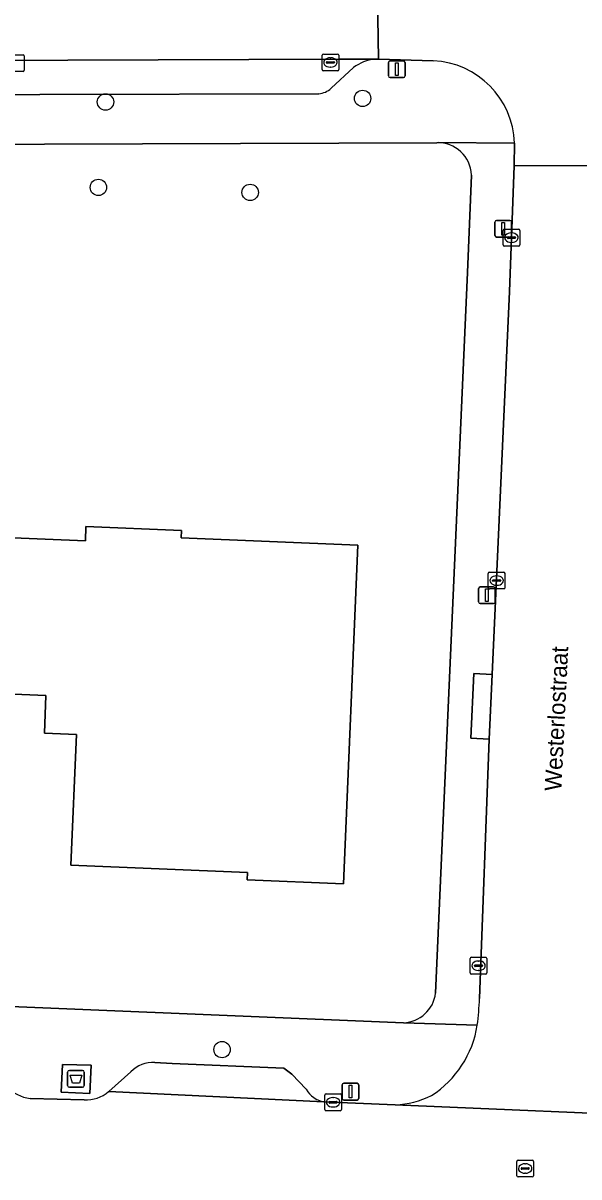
# Model space of a CAD drawing. Extents: x 160732 to 162107, y 387428 to 388479.
# Drawn here: x 161527 to 161560.2, y 388010.6 to 388079.4 of the extents above; entities that cross this region are included whole.
import ezdxf

# ---------------------------------------------------------------- set-up
doc = ezdxf.new("R2010")
doc.units = 0
for name, color, linetype in [('IMGEO_Afval_apart_plaats', 7, 'Continuous'), ('IMGEO_Boom', 7, 'Continuous'), ('IMGEO_Erf', 7, 'Continuous'), ('IMGEO_Kolk', 7, 'Continuous'), ('IMGEO_Lichtmast', 7, 'Continuous'), ('IMGEO_Openbare_ruimte_label', 7, 'Continuous'), ('IMGEO_Pand', 7, 'Continuous'), ('IMGEO_Parkeervlak_open', 7, 'Continuous'), ('IMGEO_Rijbaan_lokaal_open', 7, 'Continuous'), ('IMGEO_Rioolput', 7, 'Continuous'), ('IMGEO_Voetpad_gesloten', 7, 'Continuous'), ('IMGEO_Voetpad_open', 7, 'Continuous')]:
    doc.layers.add(name, color=color, linetype=linetype)

msp = doc.modelspace()

# ---------------------------------------------------------------- linework, layer by layer
at = {"layer": 'IMGEO_Afval_apart_plaats'}
for p, q in [((161529.791, 388016.973), (161530.581, 388016.973)), ((161530.581, 388016.973), (161529.791, 388016.973)), ((161529.691, 388016.073), (161529.691, 388016.873)), ((161529.691, 388016.873), (161529.691, 388016.073)), ((161530.681, 388016.873), (161530.681, 388016.073)), ((161530.681, 388016.073), (161530.681, 388016.873)), ((161530.581, 388015.973), (161529.791, 388015.973)), ((161529.791, 388015.973), (161530.581, 388015.973))]:
    msp.add_line(p, q, dxfattribs=at)
msp.add_lwpolyline([(161529.834, 388016.687), (161530.538, 388016.687), (161530.389, 388016.217), (161529.983, 388016.217), (161529.834, 388016.687)], dxfattribs=at)
for centre, start, end in [((161529.791, 388016.873), 90, 180), ((161529.791, 388016.873), 90, 180), ((161530.581, 388016.873), 0, 90), ((161530.581, 388016.873), 360, 90), ((161529.791, 388016.073), 180, 270), ((161529.791, 388016.073), 180, 270), ((161530.581, 388016.073), 270, 0), ((161530.581, 388016.073), 270, 0)]:
    msp.add_arc(centre, 0.1, start, end, dxfattribs=at)
at = {"layer": 'IMGEO_Boom'}
for centre in [(161547.274, 388074.863), (161531.947, 388074.652), (161531.524, 388069.562), (161540.571, 388069.265), (161538.896, 388018.211)]:
    msp.add_circle(centre, 0.489, dxfattribs=at)
at = {"layer": 'IMGEO_Erf'}
for points in [[(161551.69, 388072.226), (161510.745, 388072.084), (161453.815, 388072.021), (161436.841, 388072.263)], [(161553.52, 388064.498), (161553.771, 388070.301)], [(161551.628, 388021.563), (161553.52, 388064.498)], [(161500, 388049.78), (161530.747, 388048.503), (161530.782, 388049.358), (161536.475, 388049.122), (161536.457, 388048.701), (161546.984, 388048.264), (161546.145, 388028.08), (161540.401, 388028.319), (161540.42, 388028.767), (161529.887, 388029.204), (161530.21, 388036.982), (161528.304, 388037.061), (161528.397, 388039.306), (161502.558, 388040.38)], [(161435.699, 388024.509), (161440.885, 388024.31), (161500, 388021.862), (161549.709, 388019.812)]]:
    msp.add_lwpolyline(points, dxfattribs=at)
for centre, radius, start, end in [((161551.754, 388070.207), 2.02, 2.65401, 91.80611), ((161549.629, 388021.826), 2.016, 272.26163, 352.49642)]:
    msp.add_arc(centre, radius, start, end, dxfattribs=at)
at = {"layer": 'IMGEO_Kolk'}
for p, q in [((161526.18, 388077.467), (161527.032, 388077.467)), ((161527.106, 388077.393), (161527.106, 388076.541)), ((161544.859, 388076.582), (161544.859, 388077.434)), ((161544.934, 388077.508), (161545.786, 388077.508)), ((161545.86, 388077.434), (161545.86, 388076.582)), ((161545.118, 388077.002), (161545.118, 388077.014)), ((161545.556, 388076.965), (161545.158, 388076.965)), ((161545.161, 388077.051), (161545.559, 388077.051)), ((161545.37, 388076.728), (161545.345, 388076.728)), ((161545.347, 388077.288), (161545.372, 388077.288)), ((161545.602, 388077.014), (161545.602, 388077.002)), ((161527.032, 388076.467), (161526.18, 388076.467)), ((161545.786, 388076.508), (161544.934, 388076.508)), ((161555.724, 388067.069), (161556.576, 388067.069)), ((161555.649, 388066.143), (161555.649, 388066.995)), ((161555.908, 388066.563), (161555.908, 388066.575)), ((161556.346, 388066.526), (161555.948, 388066.526)), ((161555.951, 388066.612), (161556.349, 388066.612)), ((161556.137, 388066.849), (161556.162, 388066.849)), ((161556.392, 388066.575), (161556.392, 388066.563)), ((161556.65, 388066.995), (161556.65, 388066.143)), ((161556.576, 388066.069), (161555.724, 388066.069)), ((161556.16, 388066.289), (161556.135, 388066.289)), ((161554.762, 388045.718), (161554.762, 388046.57)), ((161554.837, 388046.644), (161555.689, 388046.644)), ((161555.763, 388046.57), (161555.763, 388045.718)), ((161555.021, 388046.138), (161555.021, 388046.15)), ((161555.459, 388046.101), (161555.061, 388046.101)), ((161555.064, 388046.187), (161555.462, 388046.187)), ((161555.273, 388045.864), (161555.248, 388045.864)), ((161555.25, 388046.424), (161555.275, 388046.424)), ((161555.505, 388046.15), (161555.505, 388046.138)), ((161555.689, 388045.644), (161554.837, 388045.644)), ((161553.686, 388022.781), (161553.686, 388023.633)), ((161553.761, 388023.707), (161554.613, 388023.707)), ((161553.945, 388023.201), (161553.945, 388023.213)), ((161554.383, 388023.164), (161553.985, 388023.164)), ((161553.988, 388023.25), (161554.386, 388023.25)), ((161554.174, 388023.487), (161554.199, 388023.487)), ((161554.429, 388023.213), (161554.429, 388023.201)), ((161554.687, 388023.633), (161554.687, 388022.781)), ((161554.613, 388022.707), (161553.761, 388022.707)), ((161554.197, 388022.927), (161554.172, 388022.927)), ((161545.093, 388015.571), (161545.945, 388015.571)), ((161545.018, 388014.645), (161545.018, 388015.497)), ((161545.277, 388015.065), (161545.277, 388015.077)), ((161545.715, 388015.028), (161545.317, 388015.028)), ((161545.32, 388015.114), (161545.718, 388015.114)), ((161545.506, 388015.351), (161545.531, 388015.351)), ((161545.761, 388015.077), (161545.761, 388015.065)), ((161546.019, 388015.497), (161546.019, 388014.645)), ((161545.945, 388014.571), (161545.093, 388014.571)), ((161545.529, 388014.791), (161545.504, 388014.791))]:
    msp.add_line(p, q, dxfattribs=at)
for points in [[(161526.18, 388077.467), (161527.032, 388077.467)], [(161527.106, 388077.393), (161527.106, 388076.541)], [(161544.859, 388076.582), (161544.859, 388077.434)], [(161544.934, 388077.508), (161545.786, 388077.508)], [(161545.86, 388077.434), (161545.86, 388076.582)], [(161527.032, 388076.467), (161526.18, 388076.467)], [(161545.786, 388076.508), (161544.934, 388076.508)], [(161555.724, 388067.069), (161556.576, 388067.069)], [(161555.649, 388066.143), (161555.649, 388066.995)], [(161556.65, 388066.995), (161556.65, 388066.143)], [(161556.576, 388066.069), (161555.724, 388066.069)], [(161554.762, 388045.718), (161554.762, 388046.57)], [(161554.837, 388046.644), (161555.689, 388046.644)], [(161555.763, 388046.57), (161555.763, 388045.718)], [(161555.689, 388045.644), (161554.837, 388045.644)], [(161553.686, 388022.781), (161553.686, 388023.633)], [(161553.761, 388023.707), (161554.613, 388023.707)], [(161554.687, 388023.633), (161554.687, 388022.781)], [(161554.613, 388022.707), (161553.761, 388022.707)], [(161545.093, 388015.571), (161545.945, 388015.571)], [(161545.018, 388014.645), (161545.018, 388015.497)], [(161546.019, 388015.497), (161546.019, 388014.645)], [(161545.945, 388014.571), (161545.093, 388014.571)]]:
    msp.add_lwpolyline(points, dxfattribs=at)
for centre, radius, start, end in [((161527.03, 388077.391), 0.0765, 1.55205, 88.44795), ((161527.03, 388077.391), 0.0765, 1.55205, 88.44795), ((161544.936, 388077.432), 0.0765, 91.55205, 178.44795), ((161544.936, 388077.432), 0.0765, 91.55205, 178.44795), ((161545.784, 388077.432), 0.0765, 1.55205, 88.44795), ((161545.784, 388077.432), 0.0765, 1.55205, 88.44795), ((161545.158, 388077.011), 0.0403, 85.87752, 175.75265), ((161545.155, 388077.001), 0.0366, 178.93798, 274.71019), ((161545.559, 388077.008), 0.043, 264.86636, 352.45326), ((161545.563, 388077.013), 0.0386, 1.73085, 96.63898), ((161527.03, 388076.543), 0.0765, 271.55205, 358.44795), ((161527.03, 388076.543), 0.0765, 271.55205, 358.44795), ((161544.936, 388076.584), 0.0765, 181.55205, 268.44795), ((161544.936, 388076.584), 0.0765, 181.55205, 268.44795), ((161545.784, 388076.584), 0.0765, 271.55205, 358.44795), ((161545.784, 388076.584), 0.0765, 271.55205, 358.44795), ((161555.726, 388066.993), 0.0765, 91.55205, 178.44795), ((161555.726, 388066.993), 0.0765, 91.55205, 178.44795), ((161556.574, 388066.993), 0.0765, 1.55205, 88.44795), ((161556.574, 388066.993), 0.0765, 1.55205, 88.44795), ((161555.948, 388066.572), 0.0403, 85.87752, 175.75265), ((161555.945, 388066.562), 0.0366, 178.93798, 274.71019), ((161556.349, 388066.569), 0.043, 264.86636, 352.45326), ((161556.353, 388066.574), 0.0386, 1.73085, 96.63898), ((161555.726, 388066.145), 0.0765, 181.55205, 268.44795), ((161555.726, 388066.145), 0.0765, 181.55205, 268.44795), ((161556.574, 388066.145), 0.0765, 271.55205, 358.44795), ((161556.574, 388066.145), 0.0765, 271.55205, 358.44795), ((161554.839, 388046.568), 0.0765, 91.55205, 178.44795), ((161554.839, 388046.568), 0.0765, 91.55205, 178.44795), ((161555.687, 388046.568), 0.0765, 1.55205, 88.44795), ((161555.687, 388046.568), 0.0765, 1.55205, 88.44795), ((161555.061, 388046.147), 0.0403, 85.87752, 175.75265), ((161555.058, 388046.137), 0.0366, 178.93798, 274.71019), ((161555.462, 388046.144), 0.043, 264.86636, 352.45326), ((161555.466, 388046.149), 0.0386, 1.73085, 96.63898), ((161554.839, 388045.72), 0.0765, 181.55205, 268.44795), ((161554.839, 388045.72), 0.0765, 181.55205, 268.44795), ((161555.687, 388045.72), 0.0765, 271.55205, 358.44795), ((161555.687, 388045.72), 0.0765, 271.55205, 358.44795), ((161553.763, 388023.631), 0.0765, 91.55205, 178.44795), ((161553.763, 388023.631), 0.0765, 91.55205, 178.44795), ((161553.985, 388023.21), 0.0403, 85.87752, 175.75265), ((161553.982, 388023.2), 0.0366, 178.93798, 274.71019), ((161554.386, 388023.207), 0.043, 264.86636, 352.45326), ((161554.39, 388023.212), 0.0386, 1.73085, 96.63898), ((161554.611, 388023.631), 0.0765, 1.55205, 88.44795), ((161554.611, 388023.631), 0.0765, 1.55205, 88.44795), ((161553.763, 388022.783), 0.0765, 181.55205, 268.44795), ((161553.763, 388022.783), 0.0765, 181.55205, 268.44795), ((161554.611, 388022.783), 0.0765, 271.55205, 358.44795), ((161554.611, 388022.783), 0.0765, 271.55205, 358.44795), ((161545.095, 388015.495), 0.0765, 91.55205, 178.44795), ((161545.095, 388015.495), 0.0765, 91.55205, 178.44795), ((161545.943, 388015.495), 0.0765, 1.55205, 88.44795), ((161545.943, 388015.495), 0.0765, 1.55205, 88.44795), ((161545.317, 388015.074), 0.0403, 85.87752, 175.75265), ((161545.314, 388015.064), 0.0366, 178.93798, 274.71019), ((161545.718, 388015.071), 0.043, 264.86636, 352.45326), ((161545.722, 388015.076), 0.0386, 1.73085, 96.63898), ((161545.095, 388014.647), 0.0765, 181.55205, 268.44795), ((161545.095, 388014.647), 0.0765, 181.55205, 268.44795), ((161545.943, 388014.647), 0.0765, 271.55205, 358.44795), ((161545.943, 388014.647), 0.0765, 271.55205, 358.44795)]:
    msp.add_arc(centre, radius, start, end, dxfattribs=at)
for centre, major_axis, ratio, start_param, end_param in [((161545.346, 388077.008), (-0.387, 0.002), 0.722429, 4.712389, 7.853982), ((161545.371, 388077.008), (-0.39, 0.002), 0.717154, 1.570796, 4.712389), ((161556.136, 388066.569), (-0.387, 0.002), 0.722429, 4.712389, 7.853982), ((161556.161, 388066.569), (-0.39, 0.002), 0.717154, 1.570796, 4.712389), ((161555.249, 388046.144), (-0.387, 0.002), 0.722429, 4.712389, 7.853982), ((161555.274, 388046.144), (-0.39, 0.002), 0.717154, 1.570796, 4.712389), ((161554.173, 388023.207), (-0.387, 0.002), 0.722429, 4.712389, 7.853982), ((161554.198, 388023.207), (-0.39, 0.002), 0.717154, 1.570796, 4.712389), ((161545.505, 388015.071), (-0.387, 0.002), 0.722429, 4.712389, 7.853982), ((161545.53, 388015.071), (-0.39, 0.002), 0.717154, 1.570796, 4.712389)]:
    msp.add_ellipse(centre, major_axis=major_axis, ratio=ratio, start_param=start_param, end_param=end_param, dxfattribs=at)
at = {"layer": 'IMGEO_Lichtmast'}
for p, q in [((161548.818, 388076.2), (161548.818, 388077)), ((161548.818, 388077), (161548.818, 388076.2)), ((161548.918, 388077.1), (161549.708, 388077.1)), ((161549.708, 388077.1), (161548.918, 388077.1)), ((161549.808, 388077), (161549.808, 388076.2)), ((161549.808, 388076.2), (161549.808, 388077)), ((161549.708, 388076.1), (161548.918, 388076.1)), ((161548.918, 388076.1), (161549.708, 388076.1)), ((161555.162, 388066.701), (161555.162, 388067.501)), ((161555.162, 388067.501), (161555.162, 388066.701)), ((161555.262, 388067.601), (161556.052, 388067.601)), ((161556.052, 388067.601), (161555.262, 388067.601)), ((161556.152, 388067.501), (161556.152, 388066.701)), ((161556.152, 388066.701), (161556.152, 388067.501)), ((161556.052, 388066.601), (161555.262, 388066.601)), ((161555.262, 388066.601), (161556.052, 388066.601)), ((161554.289, 388045.771), (161555.079, 388045.771)), ((161555.079, 388045.771), (161554.289, 388045.771)), ((161554.189, 388044.871), (161554.189, 388045.671)), ((161554.189, 388045.671), (161554.189, 388044.871)), ((161555.179, 388045.671), (161555.179, 388044.871)), ((161555.179, 388044.871), (161555.179, 388045.671)), ((161555.079, 388044.771), (161554.289, 388044.771)), ((161554.289, 388044.771), (161555.079, 388044.771)), ((161546.053, 388015.307), (161546.053, 388016.107)), ((161546.053, 388016.107), (161546.053, 388015.307)), ((161546.153, 388016.207), (161546.943, 388016.207)), ((161546.943, 388016.207), (161546.153, 388016.207)), ((161547.043, 388016.107), (161547.043, 388015.307)), ((161547.043, 388015.307), (161547.043, 388016.107)), ((161546.943, 388015.207), (161546.153, 388015.207)), ((161546.153, 388015.207), (161546.943, 388015.207))]:
    msp.add_line(p, q, dxfattribs=at)
for points in [[(161549.238, 388076.975), (161549.388, 388076.975), (161549.388, 388076.225), (161549.238, 388076.225), (161549.238, 388076.975)], [(161555.582, 388067.476), (161555.732, 388067.476), (161555.732, 388066.726), (161555.582, 388066.726), (161555.582, 388067.476)], [(161554.609, 388045.646), (161554.759, 388045.646), (161554.759, 388044.896), (161554.609, 388044.896), (161554.609, 388045.646)], [(161546.473, 388016.082), (161546.623, 388016.082), (161546.623, 388015.332), (161546.473, 388015.332), (161546.473, 388016.082)]]:
    msp.add_lwpolyline(points, dxfattribs=at)
for centre, start, end in [((161548.918, 388077), 90, 180), ((161548.918, 388077), 90, 180), ((161549.708, 388077), 0, 90), ((161549.708, 388077), 360, 90), ((161548.918, 388076.2), 180, 270), ((161548.918, 388076.2), 180, 270), ((161549.708, 388076.2), 270, 0), ((161549.708, 388076.2), 270, 0), ((161555.262, 388067.501), 90, 180), ((161555.262, 388067.501), 90, 180), ((161556.052, 388067.501), 0, 90), ((161556.052, 388067.501), 360, 90), ((161555.262, 388066.701), 180, 270), ((161555.262, 388066.701), 180, 270), ((161556.052, 388066.701), 270, 0), ((161556.052, 388066.701), 270, 0), ((161554.289, 388045.671), 90, 180), ((161554.289, 388045.671), 90, 180), ((161555.079, 388045.671), 0, 90), ((161555.079, 388045.671), 360, 90), ((161554.289, 388044.871), 180, 270), ((161554.289, 388044.871), 180, 270), ((161555.079, 388044.871), 270, 0), ((161555.079, 388044.871), 270, 0), ((161546.153, 388016.107), 90, 180), ((161546.153, 388016.107), 90, 180), ((161546.943, 388016.107), 0, 90), ((161546.943, 388016.107), 360, 90), ((161546.153, 388015.307), 180, 270), ((161546.153, 388015.307), 180, 270), ((161546.943, 388015.307), 270, 0), ((161546.943, 388015.307), 270, 0)]:
    msp.add_arc(centre, 0.1, start, end, dxfattribs=at)
at = {"layer": 'IMGEO_Pand'}
msp.add_lwpolyline([(161502.558, 388040.38), (161528.397, 388039.306), (161528.304, 388037.061), (161530.21, 388036.982), (161529.887, 388029.204), (161540.42, 388028.767), (161540.401, 388028.319), (161546.145, 388028.08), (161546.984, 388048.264), (161536.457, 388048.701), (161536.475, 388049.122), (161530.782, 388049.358), (161530.747, 388048.503), (161500, 388049.78)], dxfattribs=at)
at = {"layer": 'IMGEO_Parkeervlak_open'}
for points in [[(161548.006, 388077.199), (161545.877, 388077.192), (161508.128, 388077.065)], [(161545.394, 388075.465), (161546.735, 388076.696)], [(161511.376, 388075.054), (161544.669, 388075.146)], [(161533.465, 388016.895), (161532.136, 388015.707), (161544.972, 388015.092)], [(161543.918, 388015.846), (161543.065, 388016.75), (161542.57, 388017.105), (161535.921, 388017.382), (161534.885, 388017.44)]]:
    msp.add_lwpolyline(points, dxfattribs=at)
for centre, radius, start, end in [((161548.267, 388074.682), 2.53, 95.91985, 127.26265), ((161544.567, 388076.362), 1.22, 274.81282, 312.68617), ((161534.767, 388015.626), 1.818, 86.27347, 135.72042), ((161545.26, 388016.608), 1.543, 209.59225, 259.25016)]:
    msp.add_arc(centre, radius, start, end, dxfattribs=at)
at = {"layer": 'IMGEO_Rijbaan_lokaal_open'}
for points in [[(161377.283, 388081.778), (161377.332, 388076.799), (161420.9, 388076.934), (161436.655, 388076.945), (161440.604, 388077.052), (161501.095, 388077.066), (161502.056, 388077.082), (161507.501, 388077.067), (161508.128, 388077.065), (161545.877, 388077.192), (161548.006, 388077.199), (161548.218, 388077.198), (161548.147, 388082.186)], [(161568.33, 388077.228), (161570.607, 388077.292), (161570.578, 388082.304), (161548.147, 388082.186), (161548.218, 388077.198), (161551.486, 388077.104)], [(161556.332, 388072.194), (161556.319, 388070.852), (161563.35, 388070.862), (161563.383, 388071.711)], [(161563.151, 388068.24), (161563.272, 388068.897), (161563.35, 388070.862), (161556.319, 388070.852), (161556.024, 388063.362), (161555.002, 388040.553), (161554.821, 388036.703), (161554.24, 388021.246)], [(161595.044, 388013.04), (161567.115, 388014.17), (161566.89, 388014.161), (161549.224, 388014.928), (161544.972, 388015.092), (161532.136, 388015.707)], [(161530.68, 388015.21), (161527.448, 388015.302)], [(161549.224, 388014.928), (161566.89, 388014.161), (161567.115, 388014.17)]]:
    msp.add_lwpolyline(points, dxfattribs=at)
for centre, radius, start, end in [((161551.26, 388072.035), 5.074, 1.79681, 87.45147), ((161540.316, 388021.598), 13.928, 352.033, 358.55384), ((161548.086, 388020.603), 6.096, 302.71718, 351.16691), ((161527.721, 388017.551), 2.265, 223.5161, 263.08645), ((161530.763, 388017.348), 2.139, 267.77167, 309.92262), ((161549.066, 388020.084), 5.158, 271.75001, 296.65973)]:
    msp.add_arc(centre, radius, start, end, dxfattribs=at)
at = {"layer": 'IMGEO_Rioolput'}
for p, q in [((161556.465, 388010.701), (161556.465, 388011.553)), ((161556.54, 388011.627), (161557.392, 388011.627)), ((161556.953, 388011.407), (161556.978, 388011.407)), ((161557.466, 388011.553), (161557.466, 388010.701)), ((161556.724, 388011.121), (161556.724, 388011.133)), ((161557.162, 388011.084), (161556.764, 388011.084)), ((161556.767, 388011.17), (161557.165, 388011.17)), ((161556.976, 388010.847), (161556.951, 388010.847)), ((161557.208, 388011.133), (161557.208, 388011.121)), ((161557.392, 388010.627), (161556.54, 388010.627))]:
    msp.add_line(p, q, dxfattribs=at)
for points in [[(161556.465, 388010.701), (161556.465, 388011.553)], [(161556.54, 388011.627), (161557.392, 388011.627)], [(161557.466, 388011.553), (161557.466, 388010.701)], [(161557.392, 388010.627), (161556.54, 388010.627)]]:
    msp.add_lwpolyline(points, dxfattribs=at)
for centre, radius, start, end in [((161556.542, 388011.551), 0.0765, 91.55205, 178.44795), ((161556.542, 388011.551), 0.0765, 91.55205, 178.44795), ((161557.39, 388011.551), 0.0765, 1.55205, 88.44795), ((161557.39, 388011.551), 0.0765, 1.55205, 88.44795), ((161556.764, 388011.13), 0.0403, 85.87752, 175.75265), ((161556.761, 388011.12), 0.0366, 178.93798, 274.71019), ((161557.165, 388011.127), 0.043, 264.86636, 352.45326), ((161557.169, 388011.132), 0.0386, 1.73085, 96.63898), ((161556.542, 388010.703), 0.0765, 181.55205, 268.44795), ((161556.542, 388010.703), 0.0765, 181.55205, 268.44795), ((161557.39, 388010.703), 0.0765, 271.55205, 358.44795), ((161557.39, 388010.703), 0.0765, 271.55205, 358.44795)]:
    msp.add_arc(centre, radius, start, end, dxfattribs=at)
for centre, major_axis, ratio, start_param, end_param in [((161556.952, 388011.127), (-0.387, 0.002), 0.722429, 4.712389, 7.853982), ((161556.977, 388011.127), (-0.39, 0.002), 0.717154, 1.570796, 4.712389)]:
    msp.add_ellipse(centre, major_axis=major_axis, ratio=ratio, start_param=start_param, end_param=end_param, dxfattribs=at)
at = {"layer": 'IMGEO_Voetpad_gesloten'}
msp.add_lwpolyline([(161531.087, 388017.281), (161529.383, 388017.321), (161529.306, 388015.668), (161531.013, 388015.586)], close=True, dxfattribs=at)
at = {"layer": 'IMGEO_Voetpad_open'}
for points in [[(161546.735, 388076.696), (161545.394, 388075.465)], [(161551.486, 388077.104), (161548.218, 388077.198), (161548.006, 388077.199)], [(161433.108, 388074.694), (161436.841, 388072.263), (161453.815, 388072.021), (161510.745, 388072.084), (161551.69, 388072.226), (161551.785, 388072.238), (161556.332, 388072.194)], [(161544.669, 388075.146), (161511.376, 388075.054)], [(161556.024, 388063.362), (161556.319, 388070.852), (161556.332, 388072.194), (161551.785, 388072.238), (161551.69, 388072.226)], [(161553.771, 388070.301), (161553.52, 388064.498), (161551.628, 388021.563)], [(161554.24, 388021.246), (161554.821, 388036.703), (161553.722, 388036.754), (161553.903, 388040.604), (161555.002, 388040.553), (161556.024, 388063.362)], [(161554.11, 388019.667), (161549.709, 388019.812), (161500, 388021.862)], [(161549.709, 388019.812), (161554.11, 388019.667)], [(161532.136, 388015.707), (161533.465, 388016.895)], [(161534.885, 388017.44), (161535.921, 388017.382), (161542.57, 388017.105), (161543.065, 388016.75), (161543.918, 388015.846)], [(161527.448, 388015.302), (161530.68, 388015.21)], [(161544.972, 388015.092), (161549.224, 388014.928)]]:
    msp.add_lwpolyline(points, dxfattribs=at)
for points in [[(161555.002, 388040.553), (161553.903, 388040.604), (161553.722, 388036.754), (161554.821, 388036.703)], [(161531.087, 388017.281), (161531.013, 388015.586), (161529.306, 388015.668), (161529.383, 388017.321)]]:
    msp.add_lwpolyline(points, close=True, dxfattribs=at)
for centre, radius, start, end in [((161548.267, 388074.682), 2.53, 95.91985, 127.26265), ((161551.26, 388072.035), 5.074, 1.79681, 87.45147), ((161544.567, 388076.362), 1.22, 274.81282, 312.68617), ((161551.754, 388070.207), 2.02, 2.65401, 91.80611), ((161549.629, 388021.826), 2.016, 272.26163, 352.49642), ((161540.316, 388021.598), 13.928, 352.033, 358.55384), ((161548.086, 388020.603), 6.096, 302.71718, 351.16691), ((161534.767, 388015.626), 1.818, 86.27347, 135.72042), ((161527.721, 388017.551), 2.265, 223.5161, 263.08645), ((161530.763, 388017.348), 2.139, 267.77167, 309.92262), ((161545.26, 388016.608), 1.543, 209.59225, 259.25016), ((161549.066, 388020.084), 5.158, 271.75001, 296.65973)]:
    msp.add_arc(centre, radius, start, end, dxfattribs=at)

# ---------------------------------------------------------------- texts
at = {"layer": 'IMGEO_Openbare_ruimte_label'}
msp.add_text('Westerlostraat', height=1, rotation=87.24917, dxfattribs=at).set_placement((161559.121, 388033.591))

doc.saveas('drawing.dxf')
